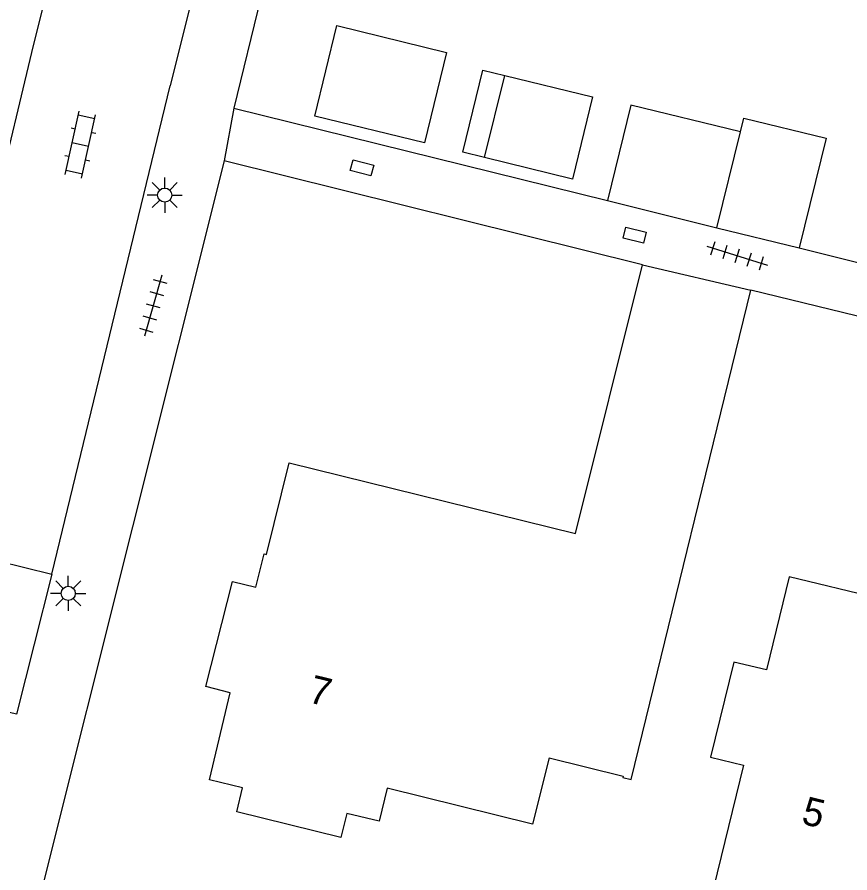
# Model space of a CAD drawing. Extents: x 125000 to 129004, y 397500 to 399008.
# Drawn here: x 126791.78 to 126821.29, y 398344.11 to 398374.45 of the extents above; entities that cross this region are included whole.
import ezdxf

# ---------------------------------------------------------------- set-up
doc = ezdxf.new("R2010")
doc.units = 0
for name, color, linetype in [('gg-afsc-erfafscheiding', 7, 'Continuous'), ('gg-afsc-muur', 7, 'Continuous'), ('gg-anno-huisnummerreeks BGT', 7, 'Continuous'), ('gg-bbg-gedigitaliseerde bijgebouw', 7, 'Continuous'), ('gg-bbg-hoofdgebouw', 7, 'Continuous'), ('gg-bbg-luifel en loopbrug', 7, 'Continuous'), ('gg-bbg-tussenscheiding', 7, 'Continuous'), ('gg-knt-verharding', 7, 'Continuous'), ('gg-knt-verharding nz', 7, 'Continuous'), ('gt-symb-klinker verharding', 7, 'Continuous'), ('gt-symb-kolk center center', 7, 'Continuous'), ('gt-symb-lichtmast', 7, 'Continuous'), ('gt-symb-tegel verharding', 7, 'Continuous')]:
    doc.layers.add(name, color=color, linetype=linetype)

# ---------------------------------------------------------------- blocks, each defined once
blk = doc.blocks.new('gt0-KOLKCC')
at = {"layer": 'gt-symb-kolk center center'}
blk.add_lwpolyline([(-0.375, 0.2), (0.375, 0.2), (0.375, -0.2), (-0.375, -0.2)], close=True, dxfattribs=at)
blk = doc.blocks.new('gt0-TEG1')
at = {"layer": 'gt-symb-tegel verharding'}
for p, q in [((-1.125, 0), (1.125, 0)), ((-0.9, -0.25), (-0.9, 0.25)), ((-0.45, -0.25), (-0.45, 0.25)), ((0, -0.25), (0, 0.25)), ((0.45, -0.25), (0.45, 0.25)), ((0.9, -0.25), (0.9, 0.25))]:
    blk.add_line(p, q, dxfattribs=at)
blk = doc.blocks.new('gt0-LMAST')
at = {"layer": 'gt-symb-lichtmast'}
for p, q in [((-0.005, 0.246), (-0.005, 0.621)), ((-0.182, 0.173), (-0.447, 0.438)), ((0.172, 0.173), (0.437, 0.438)), ((-0.255, -0.004), (-0.63, -0.004)), ((-0.182, -0.181), (-0.447, -0.446)), ((-0.005, -0.254), (-0.005, -0.629)), ((0.437, -0.446), (0.172, -0.181)), ((0.245, -0.004), (0.62, -0.004))]:
    blk.add_line(p, q, dxfattribs=at)
blk.add_circle((-0.005, -0.004), 0.25, dxfattribs=at)
blk = doc.blocks.new('gt0-KL1')
at = {"layer": 'gt-symb-klinker verharding'}
for p, q in [((-0.5, 0.3), (-0.5, 0.45)), ((0.5, 0.3), (0.5, 0.45)), ((-1.15, 0.3), (1.15, 0.3)), ((-1, -0.3), (-1, 0.3)), ((0, -0.3), (0, 0.3)), ((1, -0.3), (1, 0.3)), ((-1.15, -0.3), (1.15, -0.3)), ((-0.5, -0.45), (-0.5, -0.3)), ((0.5, -0.45), (0.5, -0.3))]:
    blk.add_line(p, q, dxfattribs=at)

msp = doc.modelspace()

# ---------------------------------------------------------------- linework, layer by layer
at = {"layer": 'gg-afsc-erfafscheiding'}
msp.add_line((126799.459, 398371.215), (126812.7, 398367.943), dxfattribs=at)
at = {"layer": 'gg-afsc-muur'}
for p, q in [((126802.578, 398383.954), (126799.459, 398371.215)), ((126799.115, 398369.358), (126791.837, 398340.259)), ((126813.942, 398365.668), (126799.115, 398369.358)), ((126819.495, 398366.263), (126828.524, 398364.032)), ((126828.091, 398362.256), (126817.78, 398364.769))]:
    msp.add_line(p, q, dxfattribs=at)
at = {"layer": 'gg-bbg-gedigitaliseerde bijgebouw'}
for p, q in [((126808.349, 398369.467), (126809.062, 398372.381)), ((126812.7, 398367.943), (126816.583, 398366.983)), ((126816.583, 398366.983), (126819.495, 398366.263))]:
    msp.add_line(p, q, dxfattribs=at)
for points in [[(126803.112, 398374.146), (126806.997, 398373.195), (126806.213, 398369.99), (126802.328, 398370.941), (126803.112, 398374.146)], [(126809.062, 398372.381), (126812.17, 398371.62), (126811.457, 398368.706), (126808.349, 398369.467)], [(126817.414, 398370.379), (126813.529, 398371.33), (126812.7, 398367.943)], [(126817.414, 398370.379), (126817.533, 398370.865), (126820.447, 398370.152), (126819.495, 398366.263)]]:
    msp.add_lwpolyline(points, dxfattribs=at)
at = {"layer": 'gg-bbg-hoofdgebouw'}
msp.add_line((126813.942, 398365.668), (126817.78, 398364.769), dxfattribs=at)
for points in [[(126800.622, 398355.401), (126801.421, 398358.649), (126811.572, 398356.144), (126813.942, 398365.668)], [(126810.63, 398348.187), (126813.257, 398347.539), (126813.245, 398347.488), (126813.536, 398347.417), (126817.78, 398364.769)], [(126810.63, 398348.187), (126810.047, 398345.839), (126804.897, 398347.117), (126804.613, 398345.941), (126803.463, 398346.218), (126803.252, 398345.364), (126799.567, 398346.273), (126799.771, 398347.129), (126798.594, 398347.409), (126799.329, 398350.498), (126798.466, 398350.716), (126799.407, 398354.434), (126800.242, 398354.238), (126800.533, 398355.423), (126800.622, 398355.401)], [(126816.324, 398343.049), (126817.183, 398342.827), (126816.907, 398341.666), (126820.676, 398340.758), (126820.952, 398341.905), (126821.827, 398341.694), (126822.038, 398342.569), (126826.233, 398341.541), (126827.431, 398346.41), (126831.133, 398345.499), (126833.046, 398353.273), (126829.007, 398354.263), (126828.537, 398352.333), (126819.142, 398354.609), (126818.337, 398351.307), (126817.185, 398351.585), (126816.359, 398348.213), (126817.519, 398347.929), (126816.324, 398343.049)]]:
    msp.add_lwpolyline(points, dxfattribs=at)
at = {"layer": 'gg-bbg-luifel en loopbrug'}
msp.add_lwpolyline([(126808.349, 398369.467), (126807.572, 398369.657), (126808.285, 398372.571), (126809.062, 398372.381)], dxfattribs=at)
at = {"layer": 'gg-bbg-tussenscheiding'}
msp.add_line((126816.583, 398366.983), (126817.414, 398370.379), dxfattribs=at)
at = {"layer": 'gg-knt-verharding'}
for p, q in [((126801.449, 398389.129), (126797.207, 398372.015)), ((126793.004, 398354.701), (126797.207, 398372.015)), ((126799.459, 398371.215), (126799.115, 398369.358)), ((126788.071, 398355.894), (126793.004, 398354.701))]:
    msp.add_line(p, q, dxfattribs=at)
msp.add_lwpolyline([(126793.004, 398354.701), (126791.752, 398349.734), (126786.853, 398350.912)], dxfattribs=at)
at = {"layer": 'gg-knt-verharding nz'}
msp.add_line((126792.298, 398373.195), (126796.533, 398390.341), dxfattribs=at)
msp.add_lwpolyline([(126788.071, 398355.894), (126788.673, 398358.452), (126791.073, 398368.093), (126792.298, 398373.195)], dxfattribs=at)

# ---------------------------------------------------------------- block references
at = {"layer": 'gt-symb-klinker verharding', "rotation": 77.52092819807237}
msp.add_blockref('gt0-KL1', (126794.021, 398369.925), dxfattribs=at)
at = {"layer": 'gt-symb-kolk center center'}
for p, rotation in [((126804.002, 398369.104), -14.77272395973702), ((126813.665, 398366.716), -14.175142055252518)]:
    msp.add_blockref('gt0-KOLKCC', p, dxfattribs=dict(at, rotation=rotation))
at = {"layer": 'gt-symb-lichtmast'}
for p in [(126797.014, 398368.142), (126793.597, 398354.023)]:
    msp.add_blockref('gt0-LMAST', p, dxfattribs=at)
at = {"layer": 'gt-symb-tegel verharding'}
for p, rotation in [((126817.302, 398365.991), -17.330108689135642), ((126796.599, 398364.216), -105.96901653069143)]:
    msp.add_blockref('gt0-TEG1', p, dxfattribs=dict(at, rotation=rotation))

# ---------------------------------------------------------------- texts
at = {"layer": 'gg-anno-huisnummerreeks BGT'}
for s, rotation, p in [('7', 346.3, (126802.056, 398350.167)), ('5', 346.2, (126819.535, 398345.863))]:
    msp.add_text(s, height=1, rotation=rotation, dxfattribs=at).set_placement(p)

doc.saveas('drawing.dxf')
